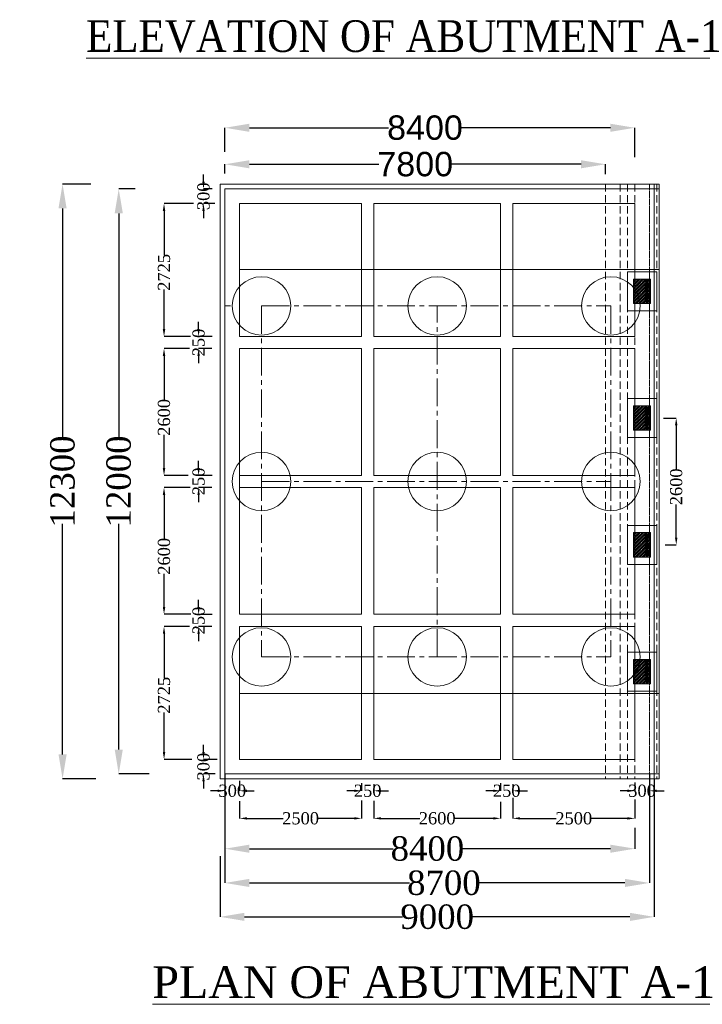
# Model space of a CAD drawing. Header units: millimetres. Extents: x -20950785 to 389010297, y -11535949 to 14056629.
# Tile 575 of 654: x 19936864 to 19964850, y -1525418 to -1485024. Entities that reach past the tile are written whole.
import ezdxf

# ---------------------------------------------------------------- set-up
doc = ezdxf.new("R2010")
doc.units = ezdxf.units.MM
doc.header["$LTSCALE"] = 60
doc.header["$MEASUREMENT"] = 0
doc.linetypes.add('CENTER2', pattern=[28.575, 19.05, -3.175, 3.175, -3.175])
doc.linetypes.add('HIDDEN', pattern=[0.375, 0.25, -0.125])
doc.styles.add('PDF Arial Bold', font='times.ttf')
doc.dimstyles.get("Standard").update_dxf_attribs({"dimtxt": 400, "dimasz": 215, "dimexe": 0.18, "dimexo": 0.0625, "dimgap": 0.09, "dimtad": 0, "dimtih": 1, "dimtoh": 1, "dimdec": 0, "dimzin": 4, "dimdsep": 46, "dimtxsty": 'Standard', "dimblk": 'OPEN90', "dimcen": 0, "dimadec": 0, "dimazin": 1, "dimtfac": 1, "dimtdec": 0, "dimtix": 1, "dimtofl": 0, "dimtmove": 0, "dimatfit": 3, "dimldrblk": 'OPEN30', "dimfxl": 1, "dimtolj": 1, "dimtzin": 0, "dimarcsym": 0})

# ---------------------------------------------------------------- blocks, each defined once
blk = doc.blocks.new('*D3029')
at = {"color": 0, "linetype": 'Continuous', "lineweight": -2, "ltscale": 2, "transparency": 16777216}
for p, q in [((19945280, -1491334), (19945280, -1490955)), ((19946280, -1490955), (19951592, -1490955)), ((19959880, -1490955), (19954567, -1490955)), ((19960880, -1491365), (19960880, -1490955))]:
    blk.add_line(p, q, dxfattribs=at)
at = {"color": 0, "linetype": 'Continuous', "lineweight": 9, "ltscale": 2, "transparency": 16777216}
for points in [[(19946280, -1490789), (19946280, -1491122), (19945280, -1490955)], [(19959880, -1490789), (19959880, -1491122), (19960880, -1490955)]]:
    blk.add_solid(points, dxfattribs=at)
at = {"layer": 'Defpoints', "color": 0, "linetype": 'Continuous', "lineweight": 9, "ltscale": 2, "transparency": 16777216}
for p in [(19960880, -1490955), (19945280, -1491334), (19960880, -1491365)]:
    blk.add_point(p, dxfattribs=at)
at = {"color": 0, "linetype": 'Continuous', "lineweight": 9, "ltscale": 2, "transparency": 16777216, "insert": (19953080, -1490955), "char_height": 1000, "attachment_point": 5, "style": 'PDF Arial Bold'}
blk.add_mtext('\\A1;{\\fArial|b0|i0|c0|p34;7800}', dxfattribs=at)
blk = doc.blocks.new('*D3030')
at = {"color": 0, "linetype": 'Continuous', "lineweight": -2, "ltscale": 2, "transparency": 16777216}
for p, q in [((19945280, -1490441), (19945280, -1489458)), ((19946280, -1489458), (19951988, -1489458)), ((19961080, -1489458), (19954972, -1489458)), ((19962080, -1490658), (19962080, -1489458))]:
    blk.add_line(p, q, dxfattribs=at)
at = {"color": 0, "linetype": 'Continuous', "lineweight": 9, "ltscale": 2, "transparency": 16777216}
for points in [[(19946280, -1489292), (19946280, -1489625), (19945280, -1489458)], [(19961080, -1489292), (19961080, -1489625), (19962080, -1489458)]]:
    blk.add_solid(points, dxfattribs=at)
at = {"layer": 'Defpoints', "color": 0, "linetype": 'Continuous', "lineweight": 9, "ltscale": 2, "transparency": 16777216}
for p in [(19962080, -1489458), (19945280, -1490441), (19962080, -1490658)]:
    blk.add_point(p, dxfattribs=at)
at = {"color": 0, "linetype": 'Continuous', "lineweight": 9, "ltscale": 2, "transparency": 16777216, "insert": (19953480, -1489458), "char_height": 1000, "attachment_point": 5, "style": 'PDF Arial Bold'}
blk.add_mtext('\\A1;{\\fArial|b0|i0|c0|p34;8400}', dxfattribs=at)
blk = doc.blocks.new('*D3031')
at = {"color": 0, "linetype": 'Continuous', "lineweight": -2, "ltscale": 2, "transparency": 16777216}
for p, q in [((19939776, -1491768), (19938621, -1491768)), ((19938621, -1492768), (19938621, -1502235)), ((19938621, -1515168), (19938621, -1505701)), ((19939982, -1516168), (19938621, -1516168))]:
    blk.add_line(p, q, dxfattribs=at)
at = {"color": 0, "linetype": 'Continuous', "lineweight": 9, "ltscale": 2, "transparency": 16777216}
for points in [[(19938454, -1492768), (19938788, -1492768), (19938621, -1491768)], [(19938454, -1515168), (19938788, -1515168), (19938621, -1516168)]]:
    blk.add_solid(points, dxfattribs=at)
at = {"layer": 'Defpoints', "color": 0, "linetype": 'Continuous', "lineweight": 9, "ltscale": 2, "transparency": 16777216}
for p in [(19939776, -1491768), (19938621, -1516168), (19939982, -1516168)]:
    blk.add_point(p, dxfattribs=at)
at = {"color": 0, "linetype": 'Continuous', "lineweight": 9, "ltscale": 2, "transparency": 16777216, "insert": (19938621, -1503968), "char_height": 1000, "attachment_point": 5, "rotation": 90, "style": 'PDF Arial Bold'}
blk.add_mtext('\\A1;12300', dxfattribs=at)
blk = doc.blocks.new('*D3032')
at = {"color": 0, "linetype": 'Continuous', "lineweight": -2, "ltscale": 2, "transparency": 16777216}
for p, q in [((19941598, -1491968), (19940924, -1491968)), ((19940924, -1492968), (19940924, -1502235)), ((19940924, -1514968), (19940924, -1505701)), ((19942169, -1515968), (19940924, -1515968))]:
    blk.add_line(p, q, dxfattribs=at)
at = {"color": 0, "linetype": 'Continuous', "lineweight": 9, "ltscale": 2, "transparency": 16777216}
for points in [[(19940758, -1492968), (19941091, -1492968), (19940924, -1491968)], [(19940758, -1514968), (19941091, -1514968), (19940924, -1515968)]]:
    blk.add_solid(points, dxfattribs=at)
at = {"layer": 'Defpoints', "color": 0, "linetype": 'Continuous', "lineweight": 9, "ltscale": 2, "transparency": 16777216}
for p in [(19941598, -1491968), (19940924, -1515968), (19942169, -1515968)]:
    blk.add_point(p, dxfattribs=at)
at = {"color": 0, "linetype": 'Continuous', "lineweight": 9, "ltscale": 2, "transparency": 16777216, "insert": (19940924, -1503968), "char_height": 1000, "attachment_point": 5, "rotation": 90, "style": 'PDF Arial Bold'}
blk.add_mtext('\\A1;12000', dxfattribs=at)
blk = doc.blocks.new('*D3033')
at = {"color": 0, "linetype": 'Continuous', "lineweight": -2, "ltscale": 2, "transparency": 16777216}
for p, q in [((19943987, -1492568), (19942780, -1492568)), ((19942781, -1492868), (19942781, -1494683)), ((19942781, -1497718), (19942781, -1496095)), ((19943865, -1498018), (19942780, -1498018))]:
    blk.add_line(p, q, dxfattribs=at)
at = {"color": 0, "linetype": 'Continuous', "lineweight": 9, "ltscale": 2, "transparency": 16777216}
for points in [[(19942731, -1492868), (19942831, -1492868), (19942781, -1492568)], [(19942731, -1497718), (19942831, -1497718), (19942781, -1498018)]]:
    blk.add_solid(points, dxfattribs=at)
at = {"layer": 'Defpoints', "color": 0, "linetype": 'Continuous', "lineweight": 9, "ltscale": 2, "transparency": 16777216}
for p in [(19943987, -1492568), (19942781, -1498018), (19943865, -1498018)]:
    blk.add_point(p, dxfattribs=at)
at = {"color": 0, "linetype": 'Continuous', "lineweight": 9, "ltscale": 2, "transparency": 16777216, "insert": (19942781, -1495389), "char_height": 500, "attachment_point": 5, "rotation": 90, "style": 'PDF Arial Bold'}
blk.add_mtext('\\A1;2725', dxfattribs=at)
blk = doc.blocks.new('*D3034')
at = {"color": 0, "linetype": 'Continuous', "lineweight": -2, "ltscale": 2, "transparency": 16777216}
for p, q in [((19943832, -1498518), (19942780, -1498518)), ((19942781, -1498818), (19942781, -1500622)), ((19942781, -1503418), (19942781, -1502057)), ((19943775, -1503718), (19942780, -1503718))]:
    blk.add_line(p, q, dxfattribs=at)
at = {"color": 0, "linetype": 'Continuous', "lineweight": 9, "ltscale": 2, "transparency": 16777216}
for points in [[(19942731, -1498818), (19942831, -1498818), (19942781, -1498518)], [(19942731, -1503418), (19942831, -1503418), (19942781, -1503718)]]:
    blk.add_solid(points, dxfattribs=at)
at = {"layer": 'Defpoints', "color": 0, "linetype": 'Continuous', "lineweight": 9, "ltscale": 2, "transparency": 16777216}
for p in [(19943832, -1498518), (19942781, -1503718), (19943775, -1503718)]:
    blk.add_point(p, dxfattribs=at)
at = {"color": 0, "linetype": 'Continuous', "lineweight": 9, "ltscale": 2, "transparency": 16777216, "insert": (19942781, -1501339), "char_height": 500, "attachment_point": 5, "rotation": 90, "style": 'PDF Arial Bold'}
blk.add_mtext('\\A1;2600', dxfattribs=at)
blk = doc.blocks.new('*D3035')
at = {"color": 0, "linetype": 'Continuous', "lineweight": -2, "ltscale": 2, "transparency": 16777216}
for p, q in [((19943856, -1504218), (19942780, -1504218)), ((19942781, -1504518), (19942781, -1506322)), ((19942781, -1509118), (19942781, -1507757)), ((19943879, -1509418), (19942780, -1509418))]:
    blk.add_line(p, q, dxfattribs=at)
at = {"color": 0, "linetype": 'Continuous', "lineweight": 9, "ltscale": 2, "transparency": 16777216}
for points in [[(19942731, -1504518), (19942831, -1504518), (19942781, -1504218)], [(19942731, -1509118), (19942831, -1509118), (19942781, -1509418)]]:
    blk.add_solid(points, dxfattribs=at)
at = {"layer": 'Defpoints', "color": 0, "linetype": 'Continuous', "lineweight": 9, "ltscale": 2, "transparency": 16777216}
for p in [(19943856, -1504218), (19942781, -1509418), (19943879, -1509418)]:
    blk.add_point(p, dxfattribs=at)
at = {"color": 0, "linetype": 'Continuous', "lineweight": 9, "ltscale": 2, "transparency": 16777216, "insert": (19942781, -1507039), "char_height": 500, "attachment_point": 5, "rotation": 90, "style": 'PDF Arial Bold'}
blk.add_mtext('\\A1;2600', dxfattribs=at)
blk = doc.blocks.new('*D3036')
at = {"color": 0, "linetype": 'Continuous', "lineweight": -2, "ltscale": 2, "transparency": 16777216}
for p, q in [((19943831, -1509918), (19942780, -1509918)), ((19942781, -1510218), (19942781, -1512033)), ((19942781, -1515068), (19942781, -1513445)), ((19943927, -1515368), (19942780, -1515368))]:
    blk.add_line(p, q, dxfattribs=at)
at = {"color": 0, "linetype": 'Continuous', "lineweight": 9, "ltscale": 2, "transparency": 16777216}
for points in [[(19942731, -1510218), (19942831, -1510218), (19942781, -1509918)], [(19942731, -1515068), (19942831, -1515068), (19942781, -1515368)]]:
    blk.add_solid(points, dxfattribs=at)
at = {"layer": 'Defpoints', "color": 0, "linetype": 'Continuous', "lineweight": 9, "ltscale": 2, "transparency": 16777216}
for p in [(19943831, -1509918), (19942781, -1515368), (19943927, -1515368)]:
    blk.add_point(p, dxfattribs=at)
at = {"color": 0, "linetype": 'Continuous', "lineweight": 9, "ltscale": 2, "transparency": 16777216, "insert": (19942781, -1512739), "char_height": 500, "attachment_point": 5, "rotation": 90, "style": 'PDF Arial Bold'}
blk.add_mtext('\\A1;2725', dxfattribs=at)
blk = doc.blocks.new('*D3037')
at = {"color": 0, "linetype": 'Continuous', "lineweight": -2, "ltscale": 2, "transparency": 16777216}
for p, q in [((19944199, -1497718), (19944199, -1497418)), ((19944753, -1498018), (19944198, -1498018)), ((19944742, -1498518), (19944198, -1498518)), ((19944199, -1498818), (19944199, -1499118))]:
    blk.add_line(p, q, dxfattribs=at)
at = {"color": 0, "linetype": 'Continuous', "lineweight": 9, "ltscale": 2, "transparency": 16777216}
for points in [[(19944149, -1497718), (19944249, -1497718), (19944199, -1498018)], [(19944149, -1498818), (19944249, -1498818), (19944199, -1498518)]]:
    blk.add_solid(points, dxfattribs=at)
at = {"layer": 'Defpoints', "color": 0, "linetype": 'Continuous', "lineweight": 9, "ltscale": 2, "transparency": 16777216}
for p in [(19944753, -1498018), (19944199, -1498518), (19944742, -1498518)]:
    blk.add_point(p, dxfattribs=at)
at = {"color": 0, "linetype": 'Continuous', "lineweight": 9, "ltscale": 2, "transparency": 16777216, "insert": (19944199, -1498268), "char_height": 500, "attachment_point": 5, "rotation": 90, "style": 'PDF Arial Bold'}
blk.add_mtext('\\A1;250', dxfattribs=at)
blk = doc.blocks.new('*D3038')
at = {"color": 0, "linetype": 'Continuous', "lineweight": -2, "ltscale": 2, "transparency": 16777216}
for p, q in [((19944199, -1503418), (19944199, -1503118)), ((19944753, -1503718), (19944198, -1503718)), ((19944742, -1504218), (19944198, -1504218)), ((19944199, -1504518), (19944199, -1504818))]:
    blk.add_line(p, q, dxfattribs=at)
at = {"color": 0, "linetype": 'Continuous', "lineweight": 9, "ltscale": 2, "transparency": 16777216}
for points in [[(19944149, -1503418), (19944249, -1503418), (19944199, -1503718)], [(19944149, -1504518), (19944249, -1504518), (19944199, -1504218)]]:
    blk.add_solid(points, dxfattribs=at)
at = {"layer": 'Defpoints', "color": 0, "linetype": 'Continuous', "lineweight": 9, "ltscale": 2, "transparency": 16777216}
for p in [(19944753, -1503718), (19944199, -1504218), (19944742, -1504218)]:
    blk.add_point(p, dxfattribs=at)
at = {"color": 0, "linetype": 'Continuous', "lineweight": 9, "ltscale": 2, "transparency": 16777216, "insert": (19944199, -1503968), "char_height": 500, "attachment_point": 5, "rotation": 90, "style": 'PDF Arial Bold'}
blk.add_mtext('\\A1;250', dxfattribs=at)
blk = doc.blocks.new('*D3039')
at = {"color": 0, "linetype": 'Continuous', "lineweight": -2, "ltscale": 2, "transparency": 16777216}
for p, q in [((19944199, -1509125), (19944199, -1508825)), ((19944753, -1509425), (19944198, -1509425)), ((19944742, -1509925), (19944198, -1509925)), ((19944199, -1510225), (19944199, -1510525))]:
    blk.add_line(p, q, dxfattribs=at)
at = {"color": 0, "linetype": 'Continuous', "lineweight": 9, "ltscale": 2, "transparency": 16777216}
for points in [[(19944149, -1509125), (19944249, -1509125), (19944199, -1509425)], [(19944149, -1510225), (19944249, -1510225), (19944199, -1509925)]]:
    blk.add_solid(points, dxfattribs=at)
at = {"layer": 'Defpoints', "color": 0, "linetype": 'Continuous', "lineweight": 9, "ltscale": 2, "transparency": 16777216}
for p in [(19944753, -1509425), (19944199, -1509925), (19944742, -1509925)]:
    blk.add_point(p, dxfattribs=at)
at = {"color": 0, "linetype": 'Continuous', "lineweight": 9, "ltscale": 2, "transparency": 16777216, "insert": (19944199, -1509675), "char_height": 500, "attachment_point": 5, "rotation": 90, "style": 'PDF Arial Bold'}
blk.add_mtext('\\A1;250', dxfattribs=at)
blk = doc.blocks.new('*D3040')
at = {"color": 0, "linetype": 'Continuous', "lineweight": -2, "ltscale": 2, "transparency": 16777216}
for p, q in [((19944399, -1491669), (19944399, -1491369)), ((19944754, -1491969), (19944398, -1491969)), ((19944870, -1492568), (19944398, -1492568)), ((19944399, -1492868), (19944399, -1493168))]:
    blk.add_line(p, q, dxfattribs=at)
at = {"color": 0, "linetype": 'Continuous', "lineweight": 9, "ltscale": 2, "transparency": 16777216}
for points in [[(19944349, -1491669), (19944449, -1491669), (19944399, -1491969)], [(19944349, -1492868), (19944449, -1492868), (19944399, -1492568)]]:
    blk.add_solid(points, dxfattribs=at)
at = {"layer": 'Defpoints', "color": 0, "linetype": 'Continuous', "lineweight": 9, "ltscale": 2, "transparency": 16777216}
for p in [(19944754, -1491969), (19944399, -1492568), (19944870, -1492568)]:
    blk.add_point(p, dxfattribs=at)
at = {"color": 0, "linetype": 'Continuous', "lineweight": 9, "ltscale": 2, "transparency": 16777216, "insert": (19944399, -1492269), "char_height": 500, "attachment_point": 5, "rotation": 90, "style": 'PDF Arial Bold'}
blk.add_mtext('\\A1;300', dxfattribs=at)
blk = doc.blocks.new('*D3041')
at = {"color": 0, "linetype": 'Continuous', "lineweight": -2, "ltscale": 2, "transparency": 16777216}
for p, q in [((19944399, -1515069), (19944399, -1514769)), ((19944953, -1515369), (19944398, -1515369)), ((19944883, -1515968), (19944398, -1515968)), ((19944399, -1516268), (19944399, -1516568))]:
    blk.add_line(p, q, dxfattribs=at)
at = {"color": 0, "linetype": 'Continuous', "lineweight": 9, "ltscale": 2, "transparency": 16777216}
for points in [[(19944349, -1515069), (19944449, -1515069), (19944399, -1515369)], [(19944349, -1516268), (19944449, -1516268), (19944399, -1515968)]]:
    blk.add_solid(points, dxfattribs=at)
at = {"layer": 'Defpoints', "color": 0, "linetype": 'Continuous', "lineweight": 9, "ltscale": 2, "transparency": 16777216}
for p in [(19944953, -1515369), (19944399, -1515968), (19944883, -1515968)]:
    blk.add_point(p, dxfattribs=at)
at = {"color": 0, "linetype": 'Continuous', "lineweight": 9, "ltscale": 2, "transparency": 16777216, "insert": (19944399, -1515669), "char_height": 500, "attachment_point": 5, "rotation": 90, "style": 'PDF Arial Bold'}
blk.add_mtext('\\A1;300', dxfattribs=at)
blk = doc.blocks.new('*D3042')
at = {"color": 0, "linetype": 'Continuous', "lineweight": -2, "ltscale": 2, "transparency": 16777216}
for p, q in [((19945880, -1517086), (19945880, -1517790)), ((19950880, -1517054), (19950880, -1517790)), ((19946180, -1517790), (19947663, -1517790)), ((19950580, -1517790), (19949097, -1517790))]:
    blk.add_line(p, q, dxfattribs=at)
at = {"color": 0, "linetype": 'Continuous', "lineweight": 9, "ltscale": 2, "transparency": 16777216}
for points in [[(19946180, -1517740), (19946180, -1517840), (19945880, -1517790)], [(19950580, -1517740), (19950580, -1517840), (19950880, -1517790)]]:
    blk.add_solid(points, dxfattribs=at)
at = {"layer": 'Defpoints', "color": 0, "linetype": 'Continuous', "lineweight": 9, "ltscale": 2, "transparency": 16777216}
for p in [(19945880, -1517086), (19950880, -1517054), (19950880, -1517790)]:
    blk.add_point(p, dxfattribs=at)
at = {"color": 0, "linetype": 'Continuous', "lineweight": 9, "ltscale": 2, "transparency": 16777216, "insert": (19948380, -1517790), "char_height": 500, "attachment_point": 5, "style": 'PDF Arial Bold'}
blk.add_mtext('\\A1;2500', dxfattribs=at)
blk = doc.blocks.new('*D3043')
at = {"color": 0, "linetype": 'Continuous', "lineweight": -2, "ltscale": 2, "transparency": 16777216}
for p, q in [((19957080, -1516942), (19957080, -1517790)), ((19962080, -1517021), (19962080, -1517790)), ((19957380, -1517790), (19958863, -1517790)), ((19961780, -1517790), (19960297, -1517790))]:
    blk.add_line(p, q, dxfattribs=at)
at = {"color": 0, "linetype": 'Continuous', "lineweight": 9, "ltscale": 2, "transparency": 16777216}
for points in [[(19957380, -1517740), (19957380, -1517840), (19957080, -1517790)], [(19961780, -1517740), (19961780, -1517840), (19962080, -1517790)]]:
    blk.add_solid(points, dxfattribs=at)
at = {"layer": 'Defpoints', "color": 0, "linetype": 'Continuous', "lineweight": 9, "ltscale": 2, "transparency": 16777216}
for p in [(19957080, -1516942), (19962080, -1517021), (19962080, -1517790)]:
    blk.add_point(p, dxfattribs=at)
at = {"color": 0, "linetype": 'Continuous', "lineweight": 9, "ltscale": 2, "transparency": 16777216, "insert": (19959580, -1517790), "char_height": 500, "attachment_point": 5, "style": 'PDF Arial Bold'}
blk.add_mtext('\\A1;2500', dxfattribs=at)
blk = doc.blocks.new('*D3044')
at = {"color": 0, "linetype": 'Continuous', "lineweight": -2, "ltscale": 2, "transparency": 16777216}
for p, q in [((19951380, -1517070), (19951380, -1517790)), ((19956580, -1517115), (19956580, -1517790)), ((19951680, -1517790), (19953263, -1517790)), ((19956280, -1517790), (19954697, -1517790))]:
    blk.add_line(p, q, dxfattribs=at)
at = {"color": 0, "linetype": 'Continuous', "lineweight": 9, "ltscale": 2, "transparency": 16777216}
for points in [[(19951680, -1517740), (19951680, -1517840), (19951380, -1517790)], [(19956280, -1517740), (19956280, -1517840), (19956580, -1517790)]]:
    blk.add_solid(points, dxfattribs=at)
at = {"layer": 'Defpoints', "color": 0, "linetype": 'Continuous', "lineweight": 9, "ltscale": 2, "transparency": 16777216}
for p in [(19951380, -1517070), (19956580, -1517115), (19956580, -1517790)]:
    blk.add_point(p, dxfattribs=at)
at = {"color": 0, "linetype": 'Continuous', "lineweight": 9, "ltscale": 2, "transparency": 16777216, "insert": (19953980, -1517790), "char_height": 500, "attachment_point": 5, "style": 'PDF Arial Bold'}
blk.add_mtext('\\A1;2600', dxfattribs=at)
blk = doc.blocks.new('*D3045')
at = {"color": 0, "linetype": 'Continuous', "lineweight": -2, "ltscale": 2, "transparency": 16777216}
for p, q in [((19950880, -1516352), (19950880, -1516659)), ((19951380, -1516381), (19951380, -1516659)), ((19950580, -1516659), (19950280, -1516659)), ((19951680, -1516659), (19951980, -1516659))]:
    blk.add_line(p, q, dxfattribs=at)
at = {"color": 0, "linetype": 'Continuous', "lineweight": 9, "ltscale": 2, "transparency": 16777216}
for points in [[(19950580, -1516609), (19950580, -1516709), (19950880, -1516659)], [(19951680, -1516609), (19951680, -1516709), (19951380, -1516659)]]:
    blk.add_solid(points, dxfattribs=at)
at = {"layer": 'Defpoints', "color": 0, "linetype": 'Continuous', "lineweight": 9, "ltscale": 2, "transparency": 16777216}
for p in [(19950880, -1516352), (19951380, -1516381), (19951380, -1516659)]:
    blk.add_point(p, dxfattribs=at)
at = {"color": 0, "linetype": 'Continuous', "lineweight": 9, "ltscale": 2, "transparency": 16777216, "insert": (19951130, -1516659), "char_height": 500, "attachment_point": 5, "style": 'PDF Arial Bold'}
blk.add_mtext('\\A1;250', dxfattribs=at)
blk = doc.blocks.new('*D3046')
at = {"color": 0, "linetype": 'Continuous', "lineweight": -2, "ltscale": 2, "transparency": 16777216}
for p, q in [((19956580, -1516352), (19956580, -1516659)), ((19957080, -1516381), (19957080, -1516659)), ((19956280, -1516659), (19955980, -1516659)), ((19957380, -1516659), (19957680, -1516659))]:
    blk.add_line(p, q, dxfattribs=at)
at = {"color": 0, "linetype": 'Continuous', "lineweight": 9, "ltscale": 2, "transparency": 16777216}
for points in [[(19956280, -1516609), (19956280, -1516709), (19956580, -1516659)], [(19957380, -1516609), (19957380, -1516709), (19957080, -1516659)]]:
    blk.add_solid(points, dxfattribs=at)
at = {"layer": 'Defpoints', "color": 0, "linetype": 'Continuous', "lineweight": 9, "ltscale": 2, "transparency": 16777216}
for p in [(19956580, -1516352), (19957080, -1516381), (19957080, -1516659)]:
    blk.add_point(p, dxfattribs=at)
at = {"color": 0, "linetype": 'Continuous', "lineweight": 9, "ltscale": 2, "transparency": 16777216, "insert": (19956830, -1516659), "char_height": 500, "attachment_point": 5, "style": 'PDF Arial Bold'}
blk.add_mtext('\\A1;250', dxfattribs=at)
blk = doc.blocks.new('*D3047')
at = {"color": 0, "linetype": 'Continuous', "lineweight": -2, "ltscale": 2, "transparency": 16777216}
for p, q in [((19945280, -1516314), (19945280, -1516659)), ((19945880, -1516256), (19945880, -1516659)), ((19944980, -1516659), (19944680, -1516659)), ((19946180, -1516659), (19946480, -1516659))]:
    blk.add_line(p, q, dxfattribs=at)
at = {"color": 0, "linetype": 'Continuous', "lineweight": 9, "ltscale": 2, "transparency": 16777216}
for points in [[(19944980, -1516609), (19944980, -1516709), (19945280, -1516659)], [(19946180, -1516609), (19946180, -1516709), (19945880, -1516659)]]:
    blk.add_solid(points, dxfattribs=at)
at = {"layer": 'Defpoints', "color": 0, "linetype": 'Continuous', "lineweight": 9, "ltscale": 2, "transparency": 16777216}
for p in [(19945280, -1516314), (19945880, -1516256), (19945880, -1516659)]:
    blk.add_point(p, dxfattribs=at)
at = {"color": 0, "linetype": 'Continuous', "lineweight": 9, "ltscale": 2, "transparency": 16777216, "insert": (19945580, -1516659), "char_height": 500, "attachment_point": 5, "style": 'PDF Arial Bold'}
blk.add_mtext('\\A1;300', dxfattribs=at)
blk = doc.blocks.new('*D3048')
at = {"color": 0, "linetype": 'Continuous', "lineweight": -2, "ltscale": 2, "transparency": 16777216}
for p, q in [((19962080, -1516322), (19962080, -1516659)), ((19962680, -1516381), (19962680, -1516659)), ((19961780, -1516659), (19961480, -1516659)), ((19962980, -1516659), (19963280, -1516659))]:
    blk.add_line(p, q, dxfattribs=at)
at = {"color": 0, "linetype": 'Continuous', "lineweight": 9, "ltscale": 2, "transparency": 16777216}
for points in [[(19961780, -1516609), (19961780, -1516709), (19962080, -1516659)], [(19962980, -1516609), (19962980, -1516709), (19962680, -1516659)]]:
    blk.add_solid(points, dxfattribs=at)
at = {"layer": 'Defpoints', "color": 0, "linetype": 'Continuous', "lineweight": 9, "ltscale": 2, "transparency": 16777216}
for p in [(19962080, -1516322), (19962680, -1516381), (19962680, -1516659)]:
    blk.add_point(p, dxfattribs=at)
at = {"color": 0, "linetype": 'Continuous', "lineweight": 9, "ltscale": 2, "transparency": 16777216, "insert": (19962380, -1516659), "char_height": 500, "attachment_point": 5, "style": 'PDF Arial Bold'}
blk.add_mtext('\\A1;300', dxfattribs=at)
blk = doc.blocks.new('*D3049')
at = {"color": 0, "linetype": 'Continuous', "lineweight": -2, "ltscale": 2, "transparency": 16777216}
for p, q in [((19962880, -1516168), (19962880, -1521831)), ((19945080, -1519345), (19945080, -1521831)), ((19946080, -1521831), (19952559, -1521831)), ((19961880, -1521831), (19955401, -1521831))]:
    blk.add_line(p, q, dxfattribs=at)
at = {"color": 0, "linetype": 'Continuous', "lineweight": 9, "ltscale": 2, "transparency": 16777216}
for points in [[(19946080, -1521665), (19946080, -1521998), (19945080, -1521831)], [(19961880, -1521665), (19961880, -1521998), (19962880, -1521831)]]:
    blk.add_solid(points, dxfattribs=at)
at = {"layer": 'Defpoints', "color": 0, "linetype": 'Continuous', "lineweight": 9, "ltscale": 2, "transparency": 16777216}
for p in [(19962880, -1516168), (19945080, -1519345), (19962880, -1521831)]:
    blk.add_point(p, dxfattribs=at)
at = {"color": 0, "linetype": 'Continuous', "lineweight": 9, "ltscale": 2, "transparency": 16777216, "insert": (19953980, -1521831), "char_height": 1000, "attachment_point": 5, "style": 'PDF Arial Bold'}
blk.add_mtext('\\A1;9000', dxfattribs=at)
blk = doc.blocks.new('*D3050')
at = {"color": 0, "linetype": 'Continuous', "lineweight": -2, "ltscale": 2, "transparency": 16777216}
for p, q in [((19945280, -1518224), (19945280, -1519034)), ((19962080, -1518173), (19962080, -1519034)), ((19946280, -1519034), (19952174, -1519034)), ((19961080, -1519034), (19954986, -1519034))]:
    blk.add_line(p, q, dxfattribs=at)
at = {"color": 0, "linetype": 'Continuous', "lineweight": 9, "ltscale": 2, "transparency": 16777216}
for points in [[(19946280, -1518868), (19946280, -1519201), (19945280, -1519034)], [(19961080, -1518868), (19961080, -1519201), (19962080, -1519034)]]:
    blk.add_solid(points, dxfattribs=at)
at = {"layer": 'Defpoints', "color": 0, "linetype": 'Continuous', "lineweight": 9, "ltscale": 2, "transparency": 16777216}
for p in [(19945280, -1518224), (19962080, -1518173), (19962080, -1519034)]:
    blk.add_point(p, dxfattribs=at)
at = {"color": 0, "linetype": 'Continuous', "lineweight": 9, "ltscale": 2, "transparency": 16777216, "insert": (19953580, -1519034), "char_height": 1000, "attachment_point": 5, "style": 'PDF Arial Bold'}
blk.add_mtext('\\A1;8400', dxfattribs=at)
blk = doc.blocks.new('*D3051')
at = {"color": 0, "linetype": 'Continuous', "lineweight": -2, "ltscale": 2, "transparency": 16777216}
for p, q in [((19945280, -1515968), (19945280, -1520439)), ((19962680, -1515968), (19962680, -1520439)), ((19946280, -1520439), (19952849, -1520439)), ((19961680, -1520439), (19955661, -1520439))]:
    blk.add_line(p, q, dxfattribs=at)
at = {"color": 0, "linetype": 'Continuous', "lineweight": 9, "ltscale": 2, "transparency": 16777216}
for points in [[(19946280, -1520273), (19946280, -1520606), (19945280, -1520439)], [(19961680, -1520273), (19961680, -1520606), (19962680, -1520439)]]:
    blk.add_solid(points, dxfattribs=at)
at = {"layer": 'Defpoints', "color": 0, "linetype": 'Continuous', "lineweight": 9, "ltscale": 2, "transparency": 16777216}
for p in [(19945280, -1515968), (19962680, -1515968), (19962680, -1520439)]:
    blk.add_point(p, dxfattribs=at)
at = {"color": 0, "linetype": 'Continuous', "lineweight": 9, "ltscale": 2, "transparency": 16777216, "insert": (19954255, -1520439), "char_height": 1000, "attachment_point": 5, "style": 'PDF Arial Bold'}
blk.add_mtext('\\A1;8700', dxfattribs=at)
blk = doc.blocks.new('*D2986')
at = {"color": 0, "linetype": 'Continuous', "lineweight": -2, "ltscale": 2, "transparency": 16777216}
for p, q in [((19963256, -1501368), (19963781, -1501368)), ((19963781, -1501668), (19963781, -1503472)), ((19963781, -1506268), (19963781, -1504907)), ((19963324, -1506568), (19963781, -1506568))]:
    blk.add_line(p, q, dxfattribs=at)
at = {"color": 0, "linetype": 'Continuous', "lineweight": 9, "ltscale": 2, "transparency": 16777216}
for points in [[(19963731, -1501668), (19963831, -1501668), (19963781, -1501368)], [(19963731, -1506268), (19963831, -1506268), (19963781, -1506568)]]:
    blk.add_solid(points, dxfattribs=at)
at = {"layer": 'Defpoints', "color": 0, "linetype": 'Continuous', "lineweight": 9, "ltscale": 2, "transparency": 16777216}
for p in [(19963255, -1501368), (19963324, -1506568), (19963781, -1506568)]:
    blk.add_point(p, dxfattribs=at)
at = {"color": 0, "linetype": 'Continuous', "lineweight": 9, "ltscale": 2, "transparency": 16777216, "insert": (19963781, -1504189), "char_height": 500, "attachment_point": 5, "rotation": 90, "style": 'PDF Arial Bold'}
blk.add_mtext('\\A1;2600', dxfattribs=at)

msp = doc.modelspace()

# ---------------------------------------------------------------- hatches: boundary and pattern name
at = {"linetype": 'Continuous', "lineweight": 9, "ltscale": 2}
h = msp.add_hatch(dxfattribs=at)
h.set_pattern_fill('GOST_GROUND', scale=10)
h.set_pattern_definition([(45, (-2442917.08, 1516688.69), (141.42135624, 0), [200]), (45, (-2442887.08, 1516688.69), (141.42135624, 0), [200]), (45, (-2442857.08, 1516688.69), (141.42135624, 0), [200])])
h.paths.add_polyline_path([(19962029.92, -1496668.31), (19962729.92, -1496668.31), (19962729.92, -1495668.31), (19962029.92, -1495668.31)])
h = msp.add_hatch(dxfattribs=at)
h.set_pattern_fill('GOST_GROUND', scale=10)
h.set_pattern_definition([(45, (-2442917.08, 1511488.69), (141.42135624, 0), [200]), (45, (-2442887.08, 1511488.69), (141.42135624, 0), [200]), (45, (-2442857.08, 1511488.69), (141.42135624, 0), [200])])
h.paths.add_polyline_path([(19962029.92, -1501868.31), (19962729.92, -1501868.31), (19962729.92, -1500868.31), (19962029.92, -1500868.31)])
h = msp.add_hatch(dxfattribs=at)
h.set_pattern_fill('GOST_GROUND', scale=10)
h.set_pattern_definition([(45, (-2442917.08, 1506288.69), (141.42135624, 0), [200]), (45, (-2442887.08, 1506288.69), (141.42135624, 0), [200]), (45, (-2442857.08, 1506288.69), (141.42135624, 0), [200])])
h.paths.add_polyline_path([(19962029.92, -1507068.31), (19962729.92, -1507068.31), (19962729.92, -1506068.31), (19962029.92, -1506068.31)])
h = msp.add_hatch(dxfattribs=at)
h.set_pattern_fill('GOST_GROUND', scale=10)
h.set_pattern_definition([(45, (-2442917.08, 1501088.69), (141.42135624, 0), [200]), (45, (-2442887.08, 1501088.69), (141.42135624, 0), [200]), (45, (-2442857.08, 1501088.69), (141.42135624, 0), [200])])
h.paths.add_polyline_path([(19962029.92, -1512268.31), (19962729.92, -1512268.31), (19962729.92, -1511268.31), (19962029.92, -1511268.31)])

# ---------------------------------------------------------------- linework, layer by layer
at = {"color": 7, "linetype": 'Continuous', "lineweight": 9, "ltscale": 2}
for p, q in [((19963079.92, -1491768.31), (19945079.92, -1491768.31)), ((19945079.92, -1491768.31), (19945079.92, -1516168.31)), ((19961029.92, -1491968.31), (19945279.92, -1491968.31)), ((19945279.92, -1491968.31), (19945279.92, -1515968.31)), ((19961029.92, -1491968.31), (19963079.92, -1491968.31)), ((19962879.92, -1491768.31), (19962879.92, -1516168.31)), ((19963079.92, -1491768.31), (19963079.92, -1516168.31)), ((19950879.92, -1492568.31), (19945879.92, -1492568.31)), ((19945879.92, -1492568.31), (19945879.92, -1498018.31)), ((19950879.92, -1498018.31), (19950879.92, -1492568.31)), ((19956579.92, -1492568.31), (19951379.92, -1492568.31)), ((19951379.92, -1498018.31), (19951379.92, -1492568.31)), ((19956579.92, -1498018.31), (19956579.92, -1492568.31)), ((19962079.92, -1492568.31), (19957079.92, -1492568.31)), ((19957079.92, -1498018.31), (19957079.92, -1492568.31)), ((19962079.92, -1498018.31), (19962079.92, -1492568.31)), ((19945879.92, -1495268.31), (19963079.92, -1495268.31)), ((19961779.92, -1495368.31), (19962979.92, -1495368.31)), ((19961779.92, -1496968.31), (19961779.92, -1495368.31)), ((19962979.92, -1495368.31), (19962979.92, -1496968.31)), ((19962029.92, -1495668.31), (19962029.92, -1496668.31)), ((19962029.92, -1495668.31), (19962729.92, -1495668.31)), ((19962729.92, -1495668.31), (19962729.92, -1496668.31)), ((19945502.13, -1496768.31), (19945279.92, -1496768.31)), ((19962979.92, -1496968.31), (19961779.92, -1496968.31)), ((19962029.92, -1496668.31), (19962729.92, -1496668.31)), ((19950879.92, -1498018.31), (19945879.92, -1498018.31)), ((19956579.92, -1498018.31), (19951379.92, -1498018.31)), ((19962079.92, -1498018.31), (19957079.92, -1498018.31)), ((19950879.92, -1498518.31), (19945879.92, -1498518.31)), ((19945879.92, -1498518.31), (19945879.92, -1503718.31)), ((19950879.92, -1503718.31), (19950879.92, -1498518.31)), ((19956579.92, -1498518.31), (19951379.92, -1498518.31)), ((19951379.92, -1503718.31), (19951379.92, -1498518.31)), ((19956579.92, -1503718.31), (19956579.92, -1498518.31)), ((19962079.92, -1498518.31), (19957079.92, -1498518.31)), ((19957079.92, -1503718.31), (19957079.92, -1498518.31)), ((19962079.92, -1503718.31), (19962079.92, -1498518.31)), ((19962079.92, -1503718.31), (19962079.92, -1498518.31)), ((19961779.92, -1500568.31), (19962979.92, -1500568.31)), ((19961779.92, -1502168.31), (19961779.92, -1500568.31)), ((19962979.92, -1500568.31), (19962979.92, -1502168.31)), ((19962029.92, -1500868.31), (19962029.92, -1501868.31)), ((19962029.92, -1500868.31), (19962729.92, -1500868.31)), ((19962729.92, -1500868.31), (19962729.92, -1501868.31)), ((19962979.92, -1502168.31), (19961779.92, -1502168.31)), ((19962029.92, -1501868.31), (19962729.92, -1501868.31)), ((19950879.92, -1503718.31), (19945879.92, -1503718.31)), ((19945879.92, -1503718.31), (19945879.92, -1504218.31)), ((19956579.92, -1503718.31), (19951379.92, -1503718.31)), ((19962079.92, -1503718.31), (19957079.92, -1503718.31)), ((19950879.92, -1504218.31), (19945879.92, -1504218.31)), ((19945879.92, -1504218.31), (19945879.92, -1509418.31)), ((19950879.92, -1509418.31), (19950879.92, -1504218.31)), ((19950879.92, -1504568.31), (19950879.92, -1504218.31)), ((19956579.92, -1504218.31), (19951379.92, -1504218.31)), ((19951379.92, -1509418.31), (19951379.92, -1504218.31)), ((19956579.92, -1509418.31), (19956579.92, -1504218.31)), ((19962079.92, -1504218.31), (19957079.92, -1504218.31)), ((19957079.92, -1509418.31), (19957079.92, -1504218.31)), ((19957079.92, -1504568.31), (19957079.92, -1504218.31)), ((19962079.92, -1509418.31), (19962079.92, -1505168.31)), ((19962079.92, -1509418.31), (19962079.92, -1505168.31)), ((19962079.92, -1509418.31), (19962079.92, -1505168.31)), ((19961779.92, -1505768.31), (19962979.92, -1505768.31)), ((19961779.92, -1507368.31), (19961779.92, -1505768.31)), ((19962979.92, -1505768.31), (19962979.92, -1507368.31)), ((19962029.92, -1506068.31), (19962029.92, -1507068.31)), ((19962029.92, -1506068.31), (19962729.92, -1506068.31)), ((19962729.92, -1506068.31), (19962729.92, -1507068.31)), ((19962029.92, -1507068.31), (19962729.92, -1507068.31)), ((19962979.92, -1507368.31), (19961779.92, -1507368.31)), ((19950879.92, -1509418.31), (19945879.92, -1509418.31)), ((19956579.92, -1509418.31), (19951379.92, -1509418.31)), ((19962079.92, -1509418.31), (19957079.92, -1509418.31)), ((19950879.92, -1509918.31), (19945879.92, -1509918.31)), ((19945879.92, -1509918.31), (19945879.92, -1515368.31)), ((19950879.92, -1515368.31), (19950879.92, -1509918.31)), ((19956579.92, -1509918.31), (19951379.92, -1509918.31)), ((19951379.92, -1515368.31), (19951379.92, -1509918.31)), ((19956579.92, -1515368.31), (19956579.92, -1509918.31)), ((19962079.92, -1509918.31), (19957079.92, -1509918.31)), ((19957079.92, -1515368.31), (19957079.92, -1509918.31)), ((19962079.92, -1513168.31), (19962079.92, -1509918.31)), ((19962079.92, -1513168.31), (19962079.92, -1509918.31)), ((19962079.92, -1513168.31), (19962079.92, -1509918.31)), ((19961779.92, -1510968.31), (19962979.92, -1510968.31)), ((19961779.92, -1512568.31), (19961779.92, -1510968.31)), ((19962979.92, -1510968.31), (19962979.92, -1512568.31)), ((19950879.92, -1515368.31), (19950879.92, -1511468.31)), ((19957079.92, -1515368.31), (19957079.92, -1511468.31)), ((19962029.92, -1511268.31), (19962029.92, -1512268.31)), ((19962029.92, -1511268.31), (19962729.92, -1511268.31)), ((19962079.92, -1515368.31), (19962079.92, -1511468.31)), ((19962729.92, -1511268.31), (19962729.92, -1512268.31)), ((19962029.92, -1512268.31), (19962729.92, -1512268.31)), ((19945879.92, -1512668.31), (19963079.92, -1512668.31)), ((19962979.92, -1512568.31), (19961779.92, -1512568.31)), ((19950879.92, -1515368.31), (19945879.92, -1515368.31)), ((19956579.92, -1515368.31), (19951379.92, -1515368.31)), ((19962079.92, -1515368.31), (19957079.92, -1515368.31)), ((19963079.92, -1515968.31), (19945279.92, -1515968.31)), ((19963079.92, -1516168.31), (19945079.92, -1516168.31))]:
    msp.add_line(p, q, dxfattribs=at)
at = {"color": 7, "linetype": 'HIDDEN', "lineweight": 9, "ltscale": 20}
for p, q in [((19960879.92, -1491768.31), (19960879.92, -1516168.31)), ((19961479.92, -1491768.31), (19961479.92, -1516168.31)), ((19961779.92, -1491768.31), (19961779.92, -1516168.31)), ((19962079.92, -1491768.31), (19962079.92, -1516168.31)), ((19962979.92, -1491768.31), (19962979.92, -1516168.31))]:
    msp.add_line(p, q, dxfattribs=at)
at = {"color": 7, "linetype": 'HIDDEN', "lineweight": 9, "ltscale": 2}
for p, q in [((19962679.92, -1491768.31), (19962679.92, -1516168.31)), ((19963079.92, -1491768.31), (19963079.92, -1516168.31)), ((19962079.92, -1507168.31), (19962079.92, -1504218.31)), ((19962079.92, -1507168.31), (19962079.92, -1504218.31))]:
    msp.add_line(p, q, dxfattribs=at)
at = {"color": 7, "linetype": 'CENTER2', "lineweight": 9}
for p, q in [((19946779.92, -1496768.31), (19961102.13, -1496768.31)), ((19946779.92, -1496768.31), (19946779.92, -1511168.31)), ((19953979.92, -1511168.31), (19953979.92, -1496768.31)), ((19961102.13, -1496768.31), (19961102.13, -1511168.31)), ((19946779.92, -1503968.31), (19961102.13, -1503968.31)), ((19946779.92, -1511168.31), (19961102.13, -1511168.31)), ((19946779.92, -1511168.31), (19953979.92, -1511168.31))]:
    msp.add_line(p, q, dxfattribs=at)
at = {"color": 7, "linetype": 'Continuous', "lineweight": 9, "ltscale": 2}
for centre in [(19946779.92, -1496768.31), (19953979.92, -1496768.31), (19961102.13, -1496768.31), (19946779.92, -1503968.31), (19953979.92, -1503968.31), (19961102.13, -1503968.31), (19946779.92, -1511168.31), (19953979.92, -1511168.31), (19961102.13, -1511168.31)]:
    msp.add_circle(centre, 1200, dxfattribs=at)

# ---------------------------------------------------------------- texts
at = {"linetype": 'Continuous', "lineweight": 9, "char_height": 1300, "attachment_point": 1}
for s, insert, width in [('\\pi5418.09167,t45718.09167;{\\fTimes New Roman|b0|i0|c0|p18;\\L ELEVATION OF \\P\\pi2504.57329,t42804.57329;ABUTMENT ELEMENT \\P\\pi7381.21352,t47681.21352;DIRECTION}', (18048262.87, -1485279.3), 25045.2677), ('{\\fTimes New Roman|b0|i0|c0|p18;\\L ELEVATION OF ABUTMENT A-1  }', (19939090.38, -1485046.77), 29360.2006), ('\\pi5418.09167,t45718.09167;{\\fTimes New Roman|b0|i0|c0|p18;\\L ELEVATION OF \\P\\pi2504.57329,t42804.57329;ABUTMENT ELEMENT \\P\\pi7381.21352,t47681.21352;DIRECTION}', (16479735.37, -1485544.48), 25045.2677), ('{\\fTimes New Roman|b0|i0|c0|p18;\\LPLAN OF ABUTMENT A-1\\Fitalicc|c0;  }', (19942304.42, -1523858.09), 23943.5244)]:
    msp.add_mtext(s, dxfattribs=dict(at, insert=insert, width=width))

# ---------------------------------------------------------------- dimensions: what is measured, and where the dimension line sits
at = {"color": 7, "linetype": 'Continuous', "lineweight": 9, "ltscale": 2}
for base, p1, p2, text, picture, middle in [((19962079.92, -1489458.34), (19945279.92, -1490441.31), (19962079.92, -1490658.31), '{\\fArial|b0|i0|c0|p34;8400}', '*D3030', (19953479.92, -1489458.34)), ((19960879.92, -1490955.31), (19945279.92, -1491334.31), (19960879.92, -1491365.31), '{\\fArial|b0|i0|c0|p34;7800}', '*D3029', (19953079.92, -1490955.31)), ((19962679.92, -1520439.31), (19945279.92, -1515968.31), (19962679.92, -1515968.31), '8700', '*D3051', (19954254.92, -1520439.31)), ((19962879.92, -1521831.31), (19945079.92, -1519345.31), (19962879.92, -1516168.31), '9000', '*D3049', (19953979.92, -1521831.31)), ((19962079.92, -1519034.31), (19945279.92, -1518224.31), (19962079.92, -1518172.55), '8400', '*D3050', (19953579.92, -1519034.31))]:
    dim = msp.add_linear_dim(base=base, p1=p1, p2=p2, text=text, dimstyle='Standard', override={"dimtxt": 1000, "dimasz": 1000, "dimtxsty": 'PDF Arial Bold', "dimfxl": 300}, dxfattribs=at)
    dim.commit()
    dim.dimension.update_dxf_attribs({"geometry": picture, "text_midpoint": middle, "dimtype": 160})
for base, p1, p2, text, override, picture, middle in [((19944398.57, -1492568.31), (19944753.58, -1491969.31), (19944870.25, -1492568.31), '300', {"dimtxt": 500, "dimasz": 300, "dimtxsty": 'PDF Arial Bold', "dimfxl": 300}, '*D3040', (19944398.57, -1492268.81)), ((19938620.92, -1516168.31), (19939776.42, -1491768.31), (19939982.42, -1516168.31), '12300', {"dimtxt": 1000, "dimasz": 1000, "dimtxsty": 'PDF Arial Bold', "dimfxl": 300}, '*D3031', (19938620.92, -1503968.31)), ((19940924.42, -1515968.31), (19941598.42, -1491968.31), (19942169.42, -1515968.31), '12000', {"dimtxt": 1000, "dimasz": 1000, "dimtxsty": 'PDF Arial Bold', "dimfxl": 300}, '*D3032', (19940924.42, -1503968.31)), ((19942780.57, -1498018.31), (19943986.57, -1492568.31), (19943864.57, -1498018.31), '2725', {"dimtxt": 500, "dimasz": 300, "dimtxsty": 'PDF Arial Bold', "dimfxl": 300}, '*D3033', (19942780.57, -1495389.31)), ((19944198.57, -1498518.31), (19944752.57, -1498018.31), (19944741.57, -1498518.31), '250', {"dimtxt": 500, "dimasz": 300, "dimtxsty": 'PDF Arial Bold', "dimfxl": 300}, '*D3037', (19944198.57, -1498268.31)), ((19942780.57, -1503718.31), (19943831.57, -1498518.31), (19943774.57, -1503718.31), '2600', {"dimtxt": 500, "dimasz": 300, "dimtxsty": 'PDF Arial Bold', "dimfxl": 300}, '*D3034', (19942780.57, -1501339.31)), ((19963780.92, -1506568.31), (19963255.5, -1501368.31), (19963323.92, -1506568.31), '2600', {"dimtxt": 500, "dimasz": 300, "dimtxsty": 'PDF Arial Bold', "dimfxl": 300}, '*D2986', (19963780.92, -1504189.31)), ((19944198.57, -1504218.31), (19944752.57, -1503718.31), (19944741.57, -1504218.31), '250', {"dimtxt": 500, "dimasz": 300, "dimtxsty": 'PDF Arial Bold', "dimfxl": 300}, '*D3038', (19944198.57, -1503968.31)), ((19942780.57, -1509418.31), (19943855.57, -1504218.31), (19943878.57, -1509418.31), '2600', {"dimtxt": 500, "dimasz": 300, "dimtxsty": 'PDF Arial Bold', "dimfxl": 300}, '*D3035', (19942780.57, -1507039.31)), ((19944198.57, -1509925.31), (19944752.57, -1509425.31), (19944741.57, -1509925.31), '250', {"dimtxt": 500, "dimasz": 300, "dimtxsty": 'PDF Arial Bold', "dimfxl": 300}, '*D3039', (19944198.57, -1509675.31)), ((19942780.57, -1515368.31), (19943830.57, -1509918.31), (19943926.57, -1515368.31), '2725', {"dimtxt": 500, "dimasz": 300, "dimtxsty": 'PDF Arial Bold', "dimfxl": 300}, '*D3036', (19942780.57, -1512739.31)), ((19944398.57, -1515968.31), (19944952.57, -1515369.31), (19944882.57, -1515968.31), '300', {"dimtxt": 500, "dimasz": 300, "dimtxsty": 'PDF Arial Bold', "dimfxl": 300}, '*D3041', (19944398.57, -1515668.81))]:
    dim = msp.add_linear_dim(base=base, p1=p1, p2=p2, angle=90, text=text, dimstyle='Standard', override=override, dxfattribs=at)
    dim.commit()
    dim.dimension.update_dxf_attribs({"geometry": picture, "text_midpoint": middle, "dimtype": 160, "text_rotation": 90})
for base, p1, p2, text, override, picture, middle in [((19945879.92, -1516659.31), (19945279.92, -1516314.05), (19945879.92, -1516256.31), '300', {"dimtxt": 500, "dimasz": 300, "dimtxsty": 'PDF Arial Bold', "dimfxl": 300}, '*D3047', (19945579.92, -1516659.31)), ((19951379.92, -1516659.31), (19950879.92, -1516352.31), (19951379.92, -1516381.31), '250', {"dimtxt": 500, "dimasz": 300, "dimtxsty": 'PDF Arial Bold', "dimfxl": 300}, '*D3045', (19951129.92, -1516659.31)), ((19957079.92, -1516659.31), (19956579.92, -1516352.31), (19957079.92, -1516381.31), '250', {"dimtxt": 500, "dimasz": 300, "dimtxsty": 'PDF Arial Bold', "dimfxl": 300}, '*D3046', (19956829.92, -1516659.31)), ((19962679.92, -1516659.31), (19962079.92, -1516322.31), (19962679.92, -1516381.31), '300', {"dimtxt": 500, "dimasz": 300, "dimtxsty": 'PDF Arial Bold', "dimfxl": 300}, '*D3048', (19962379.92, -1516659.31)), ((19950879.92, -1517790.31), (19945879.92, -1517086.31), (19950879.92, -1517054.31), '2500', {"dimtxt": 500, "dimasz": 300, "dimtxsty": 'PDF Arial Bold', "dimfxl": 300, "dimlwd": 65534}, '*D3042', (19948379.92, -1517790.31)), ((19956579.92, -1517790.31), (19951379.92, -1517070.31), (19956579.92, -1517115.31), '2600', {"dimtxt": 500, "dimasz": 300, "dimtxsty": 'PDF Arial Bold', "dimfxl": 300}, '*D3044', (19953979.92, -1517790.31)), ((19962079.92, -1517790.31), (19957079.92, -1516942.31), (19962079.92, -1517021.31), '2500', {"dimtxt": 500, "dimasz": 300, "dimtxsty": 'PDF Arial Bold', "dimfxl": 300}, '*D3043', (19959579.92, -1517790.31))]:
    dim = msp.add_linear_dim(base=base, p1=p1, p2=p2, text=text, dimstyle='Standard', override=override, dxfattribs=at)
    dim.commit()
    dim.dimension.update_dxf_attribs({"geometry": picture, "text_midpoint": middle})

doc.saveas('drawing.dxf')
